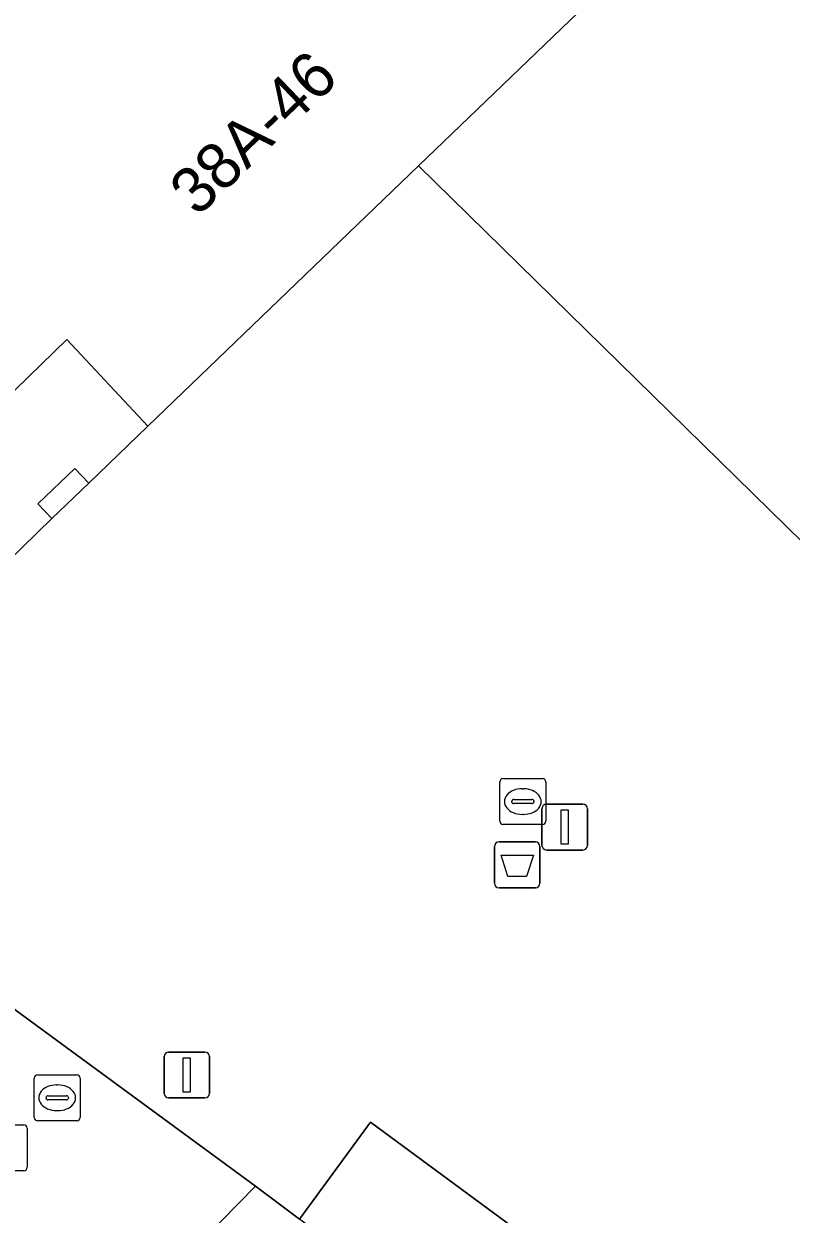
# Model space of a CAD drawing. Extents: x 161087 to 161926, y 382572 to 383873.
# Drawn here: x 161437.36 to 161454.07, y 383501.82 to 383527.74 of the extents above; entities that cross this region are included whole.
import ezdxf

# ---------------------------------------------------------------- set-up
doc = ezdxf.new("R2010")
doc.units = 0
for name, color, linetype in [('IMGEO_Afvalbak', 7, 'Continuous'), ('IMGEO_Kolk', 7, 'Continuous'), ('IMGEO_Lichtmast', 7, 'Continuous'), ('IMGEO_Pand', 7, 'Continuous'), ('IMGEO_Pand_nummerreeks', 7, 'Continuous'), ('IMGEO_Pand_overbouw', 7, 'Continuous'), ('IMGEO_Parkeervlak_open', 7, 'Continuous'), ('IMGEO_Rijbaan_lokaal_gesloten', 7, 'Continuous'), ('IMGEO_Rijbaan_lokaal_open', 7, 'Continuous'), ('IMGEO_Rioolput', 7, 'Continuous'), ('IMGEO_Verkeersregelinstallatiepaal', 7, 'Continuous'), ('IMGEO_Voetgangersgebied_open', 7, 'Continuous'), ('IMGEO_Voetpad_gesloten', 7, 'Continuous'), ('IMGEO_Voetpad_open', 7, 'Continuous')]:
    doc.layers.add(name, color=color, linetype=linetype)

msp = doc.modelspace()

# ---------------------------------------------------------------- linework, layer by layer
at = {"layer": 'IMGEO_Afvalbak'}
for p, q in [((161447.706, 383509.93), (161448.496, 383509.93)), ((161448.496, 383509.93), (161447.706, 383509.93)), ((161447.606, 383509.03), (161447.606, 383509.83)), ((161447.606, 383509.83), (161447.606, 383509.03)), ((161448.596, 383509.83), (161448.596, 383509.03)), ((161448.596, 383509.03), (161448.596, 383509.83)), ((161448.496, 383508.93), (161447.706, 383508.93)), ((161447.706, 383508.93), (161448.496, 383508.93))]:
    msp.add_line(p, q, dxfattribs=at)
msp.add_lwpolyline([(161447.749, 383509.644), (161448.453, 383509.644), (161448.304, 383509.174), (161447.898, 383509.174), (161447.749, 383509.644)], dxfattribs=at)
for centre, start, end in [((161447.706, 383509.83), 90, 180), ((161447.706, 383509.83), 90, 180), ((161448.496, 383509.83), 0, 90), ((161448.496, 383509.83), 360, 90), ((161447.706, 383509.03), 180, 270), ((161447.706, 383509.03), 180, 270), ((161448.496, 383509.03), 270, 0), ((161448.496, 383509.03), 270, 0)]:
    msp.add_arc(centre, 0.1, start, end, dxfattribs=at)
at = {"layer": 'IMGEO_Kolk'}
for p, q in [((161447.722, 383510.382), (161447.722, 383511.234)), ((161447.797, 383511.308), (161448.649, 383511.308)), ((161448.723, 383511.234), (161448.723, 383510.382)), ((161448.21, 383511.088), (161448.235, 383511.088)), ((161447.981, 383510.802), (161447.981, 383510.814)), ((161448.419, 383510.765), (161448.021, 383510.765)), ((161448.024, 383510.851), (161448.422, 383510.851)), ((161448.465, 383510.814), (161448.465, 383510.802)), ((161448.233, 383510.528), (161448.208, 383510.528)), ((161448.649, 383510.308), (161447.797, 383510.308))]:
    msp.add_line(p, q, dxfattribs=at)
for points in [[(161447.722, 383510.382), (161447.722, 383511.234)], [(161447.797, 383511.308), (161448.649, 383511.308)], [(161448.723, 383511.234), (161448.723, 383510.382)], [(161448.649, 383510.308), (161447.797, 383510.308)]]:
    msp.add_lwpolyline(points, dxfattribs=at)
for centre, radius, start, end in [((161447.799, 383511.232), 0.0765, 91.552, 178.448), ((161447.799, 383511.232), 0.0765, 91.552, 178.448), ((161448.647, 383511.232), 0.0765, 1.552, 88.448), ((161448.647, 383511.232), 0.0765, 1.552, 88.448), ((161448.021, 383510.811), 0.0403, 85.8775, 175.7526), ((161448.018, 383510.801), 0.0366, 178.938, 274.7102), ((161448.422, 383510.808), 0.043, 264.8664, 352.4533), ((161448.426, 383510.813), 0.0386, 1.7309, 96.639), ((161447.799, 383510.384), 0.0765, 181.552, 268.448), ((161447.799, 383510.384), 0.0765, 181.552, 268.448), ((161448.647, 383510.384), 0.0765, 271.552, 358.448), ((161448.647, 383510.384), 0.0765, 271.552, 358.448)]:
    msp.add_arc(centre, radius, start, end, dxfattribs=at)
for centre, major_axis, ratio, start_param, end_param in [((161448.209, 383510.808), (-0.387, 0.002), 0.722429, 4.712389, 7.853982), ((161448.234, 383510.808), (-0.39, 0.002), 0.717154, 1.570796, 4.712389)]:
    msp.add_ellipse(centre, major_axis=major_axis, ratio=ratio, start_param=start_param, end_param=end_param, dxfattribs=at)
at = {"layer": 'IMGEO_Lichtmast'}
for p, q in [((161448.64, 383509.853), (161448.64, 383510.653)), ((161448.64, 383510.653), (161448.64, 383509.853)), ((161448.74, 383510.753), (161449.53, 383510.753)), ((161449.53, 383510.753), (161448.74, 383510.753)), ((161449.63, 383510.653), (161449.63, 383509.853)), ((161449.63, 383509.853), (161449.63, 383510.653)), ((161449.53, 383509.753), (161448.74, 383509.753)), ((161448.74, 383509.753), (161449.53, 383509.753))]:
    msp.add_line(p, q, dxfattribs=at)
msp.add_lwpolyline([(161449.06, 383510.628), (161449.21, 383510.628), (161449.21, 383509.878), (161449.06, 383509.878), (161449.06, 383510.628)], dxfattribs=at)
for centre, start, end in [((161448.74, 383510.653), 90, 180), ((161448.74, 383510.653), 90, 180), ((161449.53, 383510.653), 0, 90), ((161449.53, 383510.653), 360, 90), ((161448.74, 383509.853), 180, 270), ((161448.74, 383509.853), 180, 270), ((161449.53, 383509.853), 270, 0), ((161449.53, 383509.853), 270, 0)]:
    msp.add_arc(centre, 0.1, start, end, dxfattribs=at)
at = {"layer": 'IMGEO_Pand'}
msp.add_lwpolyline([(161369.549, 383564.748), (161377.881, 383558.576), (161377.991, 383558.729), (161434.369, 383517.049), (161438.297, 383520.868), (161440.058, 383518.981), (161445.951, 383524.65), (161450.34, 383528.873), (161449.439, 383533.625), (161449.017, 383533.546), (161449.121, 383532.997), (161448.179, 383532.82), (161445.701, 383546.016), (161446.634, 383546.192), (161446.774, 383545.457), (161447.196, 383545.536), (161446.995, 383546.587), (161446.886, 383546.567), (161435.819, 383544.494), (161430.01, 383549.491), (161424.727, 383554.036), (161419.193, 383558.798), (161413.762, 383563.47), (161409.624, 383567.03)], dxfattribs=at)
msp.add_lwpolyline([(161438.773, 383517.739), (161438.47, 383518.059), (161437.66, 383517.289), (161437.966, 383516.971)], close=True, dxfattribs=at)
at = {"layer": 'IMGEO_Pand_overbouw'}
msp.add_lwpolyline([(161435.378, 383514.442), (161437.966, 383516.971), (161437.66, 383517.289), (161438.47, 383518.059), (161438.773, 383517.739), (161440.058, 383518.981), (161438.297, 383520.868), (161434.369, 383517.049)], dxfattribs=at)
at = {"layer": 'IMGEO_Parkeervlak_open'}
msp.add_lwpolyline([(161455.679, 383495.885), (161444.906, 383503.831), (161443.362, 383501.719)], dxfattribs=at)
at = {"layer": 'IMGEO_Rijbaan_lokaal_gesloten'}
msp.add_lwpolyline([(161463.393, 383486.589), (161461.112, 383488.439), (161460.345, 383489.047), (161457.088, 383491.546), (161443.362, 383501.719), (161442.402, 383502.431), (161440.884, 383500.89), (161440.225, 383500.221)], dxfattribs=at)
at = {"layer": 'IMGEO_Rijbaan_lokaal_open'}
msp.add_lwpolyline([(161429.802, 383511.673), (161428.578, 383512.572), (161427.321, 383510.866), (161426.771, 383510.12), (161424.877, 383507.551), (161437.931, 383497.892), (161440.225, 383500.221), (161440.884, 383500.89), (161442.402, 383502.431)], close=True, dxfattribs=at)
at = {"layer": 'IMGEO_Rioolput'}
for p, q in [((161437.585, 383503.932), (161437.585, 383504.784)), ((161437.66, 383504.858), (161438.512, 383504.858)), ((161438.586, 383504.784), (161438.586, 383503.932)), ((161437.887, 383504.401), (161438.285, 383504.401)), ((161438.073, 383504.638), (161438.098, 383504.638)), ((161437.844, 383504.352), (161437.844, 383504.364)), ((161438.282, 383504.315), (161437.884, 383504.315)), ((161438.328, 383504.364), (161438.328, 383504.352)), ((161438.096, 383504.078), (161438.071, 383504.078)), ((161436.506, 383503.771), (161437.358, 383503.771)), ((161437.432, 383503.697), (161437.432, 383502.845)), ((161438.512, 383503.858), (161437.66, 383503.858)), ((161437.358, 383502.771), (161436.506, 383502.771))]:
    msp.add_line(p, q, dxfattribs=at)
for points in [[(161437.585, 383503.932), (161437.585, 383504.784)], [(161437.66, 383504.858), (161438.512, 383504.858)], [(161438.586, 383504.784), (161438.586, 383503.932)], [(161436.506, 383503.771), (161437.358, 383503.771)], [(161437.432, 383503.697), (161437.432, 383502.845)], [(161438.512, 383503.858), (161437.66, 383503.858)], [(161437.358, 383502.771), (161436.506, 383502.771)]]:
    msp.add_lwpolyline(points, dxfattribs=at)
for centre, radius, start, end in [((161437.662, 383504.782), 0.0765, 91.552, 178.448), ((161437.662, 383504.782), 0.0765, 91.552, 178.448), ((161438.51, 383504.782), 0.0765, 1.552, 88.448), ((161438.51, 383504.782), 0.0765, 1.552, 88.448), ((161437.884, 383504.361), 0.0403, 85.8775, 175.7526), ((161438.289, 383504.363), 0.0386, 1.7309, 96.639), ((161437.881, 383504.351), 0.0366, 178.938, 274.7102), ((161438.285, 383504.358), 0.043, 264.8664, 352.4533), ((161437.662, 383503.934), 0.0765, 181.552, 268.448), ((161437.662, 383503.934), 0.0765, 181.552, 268.448), ((161438.51, 383503.934), 0.0765, 271.552, 358.448), ((161438.51, 383503.934), 0.0765, 271.552, 358.448), ((161437.356, 383503.695), 0.0765, 1.552, 88.448), ((161437.356, 383503.695), 0.0765, 1.552, 88.448), ((161437.356, 383502.847), 0.0765, 271.552, 358.448), ((161437.356, 383502.847), 0.0765, 271.552, 358.448)]:
    msp.add_arc(centre, radius, start, end, dxfattribs=at)
for centre, major_axis, ratio, start_param, end_param in [((161438.072, 383504.358), (-0.387, 0.002), 0.722429, 4.712389, 7.853982), ((161438.097, 383504.358), (-0.39, 0.002), 0.717154, 1.570796, 4.712389)]:
    msp.add_ellipse(centre, major_axis=major_axis, ratio=ratio, start_param=start_param, end_param=end_param, dxfattribs=at)
at = {"layer": 'IMGEO_Verkeersregelinstallatiepaal'}
for p, q in [((161440.411, 383504.455), (161440.411, 383505.255)), ((161440.411, 383505.255), (161440.411, 383504.455)), ((161440.511, 383505.355), (161441.301, 383505.355)), ((161441.301, 383505.355), (161440.511, 383505.355)), ((161441.401, 383505.255), (161441.401, 383504.455)), ((161441.401, 383504.455), (161441.401, 383505.255)), ((161441.301, 383504.355), (161440.511, 383504.355)), ((161440.511, 383504.355), (161441.301, 383504.355))]:
    msp.add_line(p, q, dxfattribs=at)
msp.add_lwpolyline([(161440.831, 383505.23), (161440.981, 383505.23), (161440.981, 383504.48), (161440.831, 383504.48), (161440.831, 383505.23)], dxfattribs=at)
for centre, start, end in [((161440.511, 383505.255), 90, 180), ((161440.511, 383505.255), 90, 180), ((161441.301, 383505.255), 0, 90), ((161441.301, 383505.255), 360, 90), ((161440.511, 383504.455), 180, 270), ((161440.511, 383504.455), 180, 270), ((161441.301, 383504.455), 270, 0), ((161441.301, 383504.455), 270, 0)]:
    msp.add_arc(centre, 0.1, start, end, dxfattribs=at)
at = {"layer": 'IMGEO_Voetgangersgebied_open'}
msp.add_lwpolyline([(161532.095, 383566.052), (161525.216, 383563.36), (161517.549, 383560.359), (161506.847, 383556.171), (161505.008, 383555.443), (161500, 383553.465), (161481.552, 383546.179), (161480.987, 383546.038), (161478.589, 383545.055), (161476.347, 383544.253), (161473.977, 383543.233), (161450.34, 383528.873), (161445.951, 383524.65), (161456.146, 383514.653)], dxfattribs=at)
at = {"layer": 'IMGEO_Voetpad_gesloten'}
msp.add_lwpolyline([(161435.378, 383514.442), (161437.966, 383516.971), (161437.66, 383517.289), (161438.47, 383518.059), (161438.773, 383517.739), (161440.058, 383518.981), (161438.297, 383520.868), (161434.369, 383517.049)], dxfattribs=at)
at = {"layer": 'IMGEO_Voetpad_open'}
msp.add_lwpolyline([(161456.146, 383514.653), (161445.951, 383524.65), (161440.058, 383518.981), (161438.773, 383517.739), (161437.966, 383516.971), (161435.378, 383514.442), (161434.585, 383513.694), (161433.723, 383514.328), (161430.786, 383516.488), (161429.909, 383517.135), (161429.105, 383517.73), (161428.228, 383518.378), (161427.187, 383516.711), (161431.257, 383513.732), (161430.033, 383512), (161429.802, 383511.673), (161442.402, 383502.431), (161443.362, 383501.719), (161444.906, 383503.831), (161455.679, 383495.885)], dxfattribs=at)

# ---------------------------------------------------------------- texts
at = {"layer": 'IMGEO_Pand_nummerreeks'}
msp.add_text('38A-46', height=1, rotation=43.8925, dxfattribs=at).set_placement((161441.141, 383523.521))

doc.saveas('drawing.dxf')
